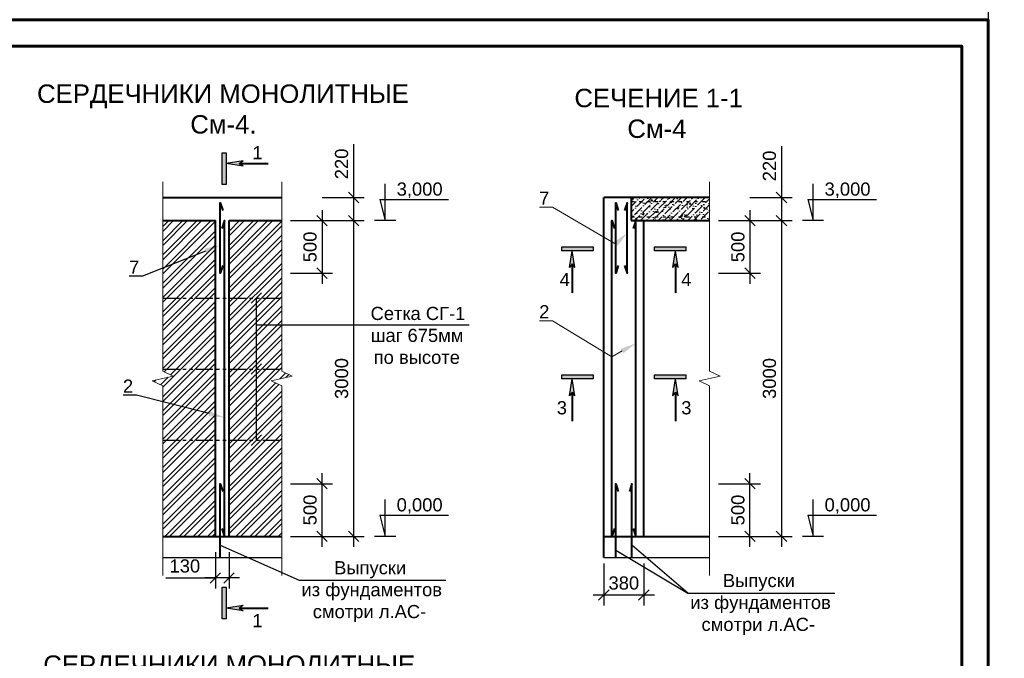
# Model space of a CAD drawing. Header units: millimetres. Extents: x 2063114 to 14983986, y -126020516 to 213791.
# Tile 412 of 656: x 2361382 to 2380100, y -919138 to -907001. Entities that reach past the tile are written whole.
import ezdxf
from ezdxf import colors
from ezdxf.entities.mleader import LeaderData, LeaderLine
from ezdxf.math import Vec2, Vec3

# ---------------------------------------------------------------- set-up
doc = ezdxf.new("R2010")
doc.units = ezdxf.units.MM
doc.linetypes.add('ACAD_ISO03W100', pattern=[30, 12, -18])
doc.linetypes.add('фантомX2', pattern=[127, 63.5, -12.7, 12.7, -12.7, 12.7, -12.7])
doc.layers.get('Defpoints').update_dxf_attribs({"color": 6, "lineweight": 35})
for name, color, linetype, lineweight in [('.', 7, 'Continuous', 15), ('PLAN', 250, 'Continuous', 25), ('РАЗМЕР АР', 150, 'Continuous', 20), ('Сплошная толстая', 7, 'Continuous', 40)]:
    doc.layers.add(name, color=color, linetype=linetype, lineweight=lineweight)
doc.layers.add('_print', color=6, linetype='Continuous', lineweight=60, plot=False)
doc.layers.add('PDF _leader', color=7, linetype='Continuous')
doc.layers.add('PDF _wall-380', color=7, linetype='Continuous', true_color=0xb88a5c)
doc.styles.get("Standard").update_dxf_attribs({"font": 'arial.ttf'})
doc.dimstyles.new('STANDARD$0', dxfattribs={"dimtxt": 250, "dimasz": 200, "dimexe": 200, "dimexo": 300, "dimgap": 100, "dimtad": 1, "dimdec": 0, "dimzin": 1, "dimdsep": 46, "dimtxsty": 'Standard', "dimblk1": 'OBLIQUE', "dimblk2": 'OBLIQUE', "dimsah": 1, "dimcen": 2.5, "dimdle": 200, "dimadec": 0, "dimazin": 0, "dimtfac": 1, "dimtdec": 0, "dimtmove": 0, "dimatfit": 3, "dimldrblk": 'OBLIQUE', "dimfxl": 600, "dimfxlon": 1, "dimtolj": 1, "dimtzin": 1, "dimarcsym": 0})

# ---------------------------------------------------------------- blocks, each defined once
blk = doc.blocks.new('*U1590')
at = {"color": 0, "ltscale": 25}
blk.add_lwpolyline([(-59400, 42000), (0, 42000), (0, 0), (-59400, 0)], close=True, dxfattribs=at)
at = {"color": 0, "lineweight": 60, "ltscale": 25}
blk.add_lwpolyline([(-57400, 41500), (-500, 41500), (-500, 500), (-57400, 500)], close=True, dxfattribs=at)
blk = doc.blocks.new('_Oblique')
at = {"color": 0, "linetype": 'ByBlock', "lineweight": -2}
blk.add_line((-0.5, -0.5), (0.5, 0.5), dxfattribs=at)
blk = doc.blocks.new('*D2382')
at = {"layer": 'Defpoints', "color": 0, "lineweight": 30, "transparency": 16777216}
for p in [(2364862, -910380), (2364862, -910820), (2367730, -910820)]:
    blk.add_point(p, dxfattribs=at)
at = {"layer": 'РАЗМЕР АР', "color": 0, "lineweight": -2, "transparency": 16777216}
for p, q in [((2367730, -909364), (2367730, -910380)), ((2367730, -910180), (2367730, -911020)), ((2367130, -910380), (2367930, -910380)), ((2367130, -910820), (2367930, -910820))]:
    blk.add_line(p, q, dxfattribs=at)
at = {"layer": 'РАЗМЕР АР', "color": 0, "lineweight": -2, "transparency": 16777216, "xscale": 200, "yscale": 200, "zscale": 200}
for p, rotation in [((2367730, -910380), 90), ((2367730, -910820), 270)]:
    blk.add_blockref('_Oblique', p, dxfattribs=dict(at, rotation=rotation))
at = {"layer": 'РАЗМЕР АР', "color": 0, "transparency": 16777216, "insert": (2367502, -909742), "char_height": 250, "attachment_point": 5, "rotation": 90}
blk.add_mtext('\\A1;220', dxfattribs=at)
blk = doc.blocks.new('*D2383')
at = {"layer": 'Defpoints', "color": 0, "lineweight": 30, "transparency": 16777216}
for p in [(2364862, -910820), (2364692, -911820), (2367130, -911820)]:
    blk.add_point(p, dxfattribs=at)
at = {"layer": 'РАЗМЕР АР', "color": 0, "lineweight": -2, "transparency": 16777216}
for p, q in [((2367130, -910620), (2367130, -912020)), ((2366530, -910820), (2367330, -910820)), ((2366530, -911820), (2367330, -911820))]:
    blk.add_line(p, q, dxfattribs=at)
at = {"layer": 'РАЗМЕР АР', "color": 0, "lineweight": -2, "transparency": 16777216, "xscale": 200, "yscale": 200, "zscale": 200}
for p, rotation in [((2367130, -910820), 90), ((2367130, -911820), 270)]:
    blk.add_blockref('_Oblique', p, dxfattribs=dict(at, rotation=rotation))
at = {"layer": 'РАЗМЕР АР', "color": 0, "transparency": 16777216, "insert": (2366902, -911320), "char_height": 250, "attachment_point": 5, "rotation": 90}
blk.add_mtext('\\A1;500', dxfattribs=at)
blk = doc.blocks.new('*D2384')
at = {"layer": 'Defpoints', "color": 0, "lineweight": 30, "transparency": 16777216}
for p in [(2364692, -915820), (2367130, -915820), (2364862, -916820)]:
    blk.add_point(p, dxfattribs=at)
at = {"layer": 'РАЗМЕР АР', "color": 0, "lineweight": -2, "transparency": 16777216}
for p, q in [((2367130, -917020), (2367130, -915620)), ((2366530, -915820), (2367330, -915820)), ((2366530, -916820), (2367330, -916820))]:
    blk.add_line(p, q, dxfattribs=at)
at = {"layer": 'РАЗМЕР АР', "color": 0, "lineweight": -2, "transparency": 16777216, "xscale": 200, "yscale": 200, "zscale": 200}
for p, rotation in [((2367130, -915820), 90), ((2367130, -916820), 270)]:
    blk.add_blockref('_Oblique', p, dxfattribs=dict(at, rotation=rotation))
at = {"layer": 'РАЗМЕР АР', "color": 0, "transparency": 16777216, "insert": (2366902, -916320), "char_height": 250, "attachment_point": 5, "rotation": 90}
blk.add_mtext('\\A1;500', dxfattribs=at)
blk = doc.blocks.new('*D2385')
at = {"layer": 'Defpoints', "color": 0, "lineweight": 30, "transparency": 16777216}
for p in [(2364862, -910820), (2364862, -916820), (2367730, -916820)]:
    blk.add_point(p, dxfattribs=at)
at = {"layer": 'РАЗМЕР АР', "color": 0, "lineweight": -2, "transparency": 16777216}
for p, q in [((2367730, -910620), (2367730, -917020)), ((2367130, -910820), (2367930, -910820)), ((2367130, -916820), (2367930, -916820))]:
    blk.add_line(p, q, dxfattribs=at)
at = {"layer": 'РАЗМЕР АР', "color": 0, "lineweight": -2, "transparency": 16777216, "xscale": 200, "yscale": 200, "zscale": 200}
for p, rotation in [((2367730, -910820), 90), ((2367730, -916820), 270)]:
    blk.add_blockref('_Oblique', p, dxfattribs=dict(at, rotation=rotation))
at = {"layer": 'РАЗМЕР АР', "color": 0, "transparency": 16777216, "insert": (2367502, -913820), "char_height": 250, "attachment_point": 5, "rotation": 90}
blk.add_mtext('\\A1;3000', dxfattribs=at)
blk = doc.blocks.new('*D2774')
at = {"layer": 'Defpoints', "color": 0, "lineweight": 30, "transparency": 16777216}
for p in [(2365102, -916820), (2365362, -916820), (2365102, -917611)]:
    blk.add_point(p, dxfattribs=at)
at = {"layer": 'РАЗМЕР АР', "color": 0, "lineweight": -2, "transparency": 16777216}
for p, q in [((2365102, -917120), (2365102, -917811)), ((2365362, -917120), (2365362, -917811)), ((2364158, -917611), (2365102, -917611)), ((2365562, -917611), (2364902, -917611))]:
    blk.add_line(p, q, dxfattribs=at)
at = {"layer": 'РАЗМЕР АР', "color": 0, "lineweight": -2, "transparency": 16777216, "xscale": 200, "yscale": 200, "zscale": 200, "rotation": 180}
blk.add_blockref('_Oblique', (2365102, -917611), dxfattribs=at)
at = {"layer": 'РАЗМЕР АР', "color": 0, "lineweight": -2, "transparency": 16777216, "xscale": 200, "yscale": 200, "zscale": 200}
blk.add_blockref('_Oblique', (2365362, -917611), dxfattribs=at)
at = {"layer": 'РАЗМЕР АР', "color": 0, "transparency": 16777216, "insert": (2364522, -917384), "char_height": 250, "attachment_point": 5}
blk.add_mtext('\\A1;130', dxfattribs=at)
blk = doc.blocks.new('*D2775')
at = {"layer": 'Defpoints', "color": 0, "lineweight": 30, "transparency": 16777216}
for p in [(2373007, -910380), (2373007, -910820), (2375864, -910820)]:
    blk.add_point(p, dxfattribs=at)
at = {"layer": 'РАЗМЕР АР', "color": 0, "lineweight": -2, "transparency": 16777216}
for p, q in [((2375864, -909403), (2375864, -910380)), ((2375864, -910180), (2375864, -911020)), ((2375264, -910380), (2376064, -910380)), ((2375264, -910820), (2376064, -910820))]:
    blk.add_line(p, q, dxfattribs=at)
at = {"layer": 'РАЗМЕР АР', "color": 0, "lineweight": -2, "transparency": 16777216, "xscale": 200, "yscale": 200, "zscale": 200}
for p, rotation in [((2375864, -910380), 90), ((2375864, -910820), 270)]:
    blk.add_blockref('_Oblique', p, dxfattribs=dict(at, rotation=rotation))
at = {"layer": 'РАЗМЕР АР', "color": 0, "transparency": 16777216, "insert": (2375636, -909781), "char_height": 250, "attachment_point": 5, "rotation": 90}
blk.add_mtext('\\A1;220', dxfattribs=at)
blk = doc.blocks.new('*D2776')
at = {"layer": 'Defpoints', "color": 0, "lineweight": 30, "transparency": 16777216}
for p in [(2373007, -910820), (2373017, -911820), (2375264, -911820)]:
    blk.add_point(p, dxfattribs=at)
at = {"layer": 'РАЗМЕР АР', "color": 0, "lineweight": -2, "transparency": 16777216}
for p, q in [((2375264, -910620), (2375264, -912020)), ((2374664, -910820), (2375464, -910820)), ((2374664, -911820), (2375464, -911820))]:
    blk.add_line(p, q, dxfattribs=at)
at = {"layer": 'РАЗМЕР АР', "color": 0, "lineweight": -2, "transparency": 16777216, "xscale": 200, "yscale": 200, "zscale": 200}
for p, rotation in [((2375264, -910820), 90), ((2375264, -911820), 270)]:
    blk.add_blockref('_Oblique', p, dxfattribs=dict(at, rotation=rotation))
at = {"layer": 'РАЗМЕР АР', "color": 0, "transparency": 16777216, "insert": (2375036, -911320), "char_height": 250, "attachment_point": 5, "rotation": 90}
blk.add_mtext('\\A1;500', dxfattribs=at)
blk = doc.blocks.new('*D2777')
at = {"layer": 'Defpoints', "color": 0, "lineweight": 30, "transparency": 16777216}
for p in [(2373017, -915820), (2375264, -915820), (2373247, -916820)]:
    blk.add_point(p, dxfattribs=at)
at = {"layer": 'РАЗМЕР АР', "color": 0, "lineweight": -2, "transparency": 16777216}
for p, q in [((2375264, -917020), (2375264, -915620)), ((2374664, -915820), (2375464, -915820)), ((2374664, -916820), (2375464, -916820))]:
    blk.add_line(p, q, dxfattribs=at)
at = {"layer": 'РАЗМЕР АР', "color": 0, "lineweight": -2, "transparency": 16777216, "xscale": 200, "yscale": 200, "zscale": 200}
for p, rotation in [((2375264, -915820), 90), ((2375264, -916820), 270)]:
    blk.add_blockref('_Oblique', p, dxfattribs=dict(at, rotation=rotation))
at = {"layer": 'РАЗМЕР АР', "color": 0, "transparency": 16777216, "insert": (2375036, -916320), "char_height": 250, "attachment_point": 5, "rotation": 90}
blk.add_mtext('\\A1;500', dxfattribs=at)
blk = doc.blocks.new('*D2778')
at = {"layer": 'Defpoints', "color": 0, "lineweight": 30, "transparency": 16777216}
for p in [(2372997, -910820), (2373247, -916820), (2375864, -916820)]:
    blk.add_point(p, dxfattribs=at)
at = {"layer": 'РАЗМЕР АР', "color": 0, "lineweight": -2, "transparency": 16777216}
for p, q in [((2375864, -910620), (2375864, -917020)), ((2375264, -910820), (2376064, -910820)), ((2375264, -916820), (2376064, -916820))]:
    blk.add_line(p, q, dxfattribs=at)
at = {"layer": 'РАЗМЕР АР', "color": 0, "lineweight": -2, "transparency": 16777216, "xscale": 200, "yscale": 200, "zscale": 200}
for p, rotation in [((2375864, -910820), 90), ((2375864, -916820), 270)]:
    blk.add_blockref('_Oblique', p, dxfattribs=dict(at, rotation=rotation))
at = {"layer": 'РАЗМЕР АР', "color": 0, "transparency": 16777216, "insert": (2375636, -913820), "char_height": 250, "attachment_point": 5, "rotation": 90}
blk.add_mtext('\\A1;3000', dxfattribs=at)
blk = doc.blocks.new('*D2779')
at = {"layer": 'Defpoints', "color": 0, "lineweight": 30, "transparency": 16777216}
for p in [(2372487, -916820), (2373247, -916820), (2372487, -917935)]:
    blk.add_point(p, dxfattribs=at)
at = {"layer": 'РАЗМЕР АР', "color": 0, "lineweight": -2, "transparency": 16777216}
for p, q in [((2372487, -917335), (2372487, -918135)), ((2373247, -917335), (2373247, -918135)), ((2373447, -917935), (2372287, -917935))]:
    blk.add_line(p, q, dxfattribs=at)
at = {"layer": 'РАЗМЕР АР', "color": 0, "lineweight": -2, "transparency": 16777216, "xscale": 200, "yscale": 200, "zscale": 200, "rotation": 180}
blk.add_blockref('_Oblique', (2372487, -917935), dxfattribs=at)
at = {"layer": 'РАЗМЕР АР', "color": 0, "lineweight": -2, "transparency": 16777216, "xscale": 200, "yscale": 200, "zscale": 200}
blk.add_blockref('_Oblique', (2373247, -917935), dxfattribs=at)
at = {"layer": 'РАЗМЕР АР', "color": 0, "transparency": 16777216, "insert": (2372867, -917708), "char_height": 250, "attachment_point": 5}
blk.add_mtext('\\A1;380', dxfattribs=at)

msp = doc.modelspace()

# ---------------------------------------------------------------- hatches: boundary and pattern name
at = {"ltscale": 25}
h = msp.add_hatch(color=256, dxfattribs=at)
h.dxf.hatch_style = 1
h.paths.add_polyline_path([(2365232.34742, -910131.80882), (2365307.34742, -910131.80882), (2365307.34742, -909531.80882), (2365232.34742, -909531.80882)])
for points in [[(2365307.34742, -909731.80882), (2365627.34742, -909781.80882), (2365557.34742, -909731.80882), (2365627.34742, -909681.80882)], [(2371886.78563, -911391.70981), (2371936.78563, -911711.70981), (2371886.78563, -911641.70981), (2371836.78563, -911711.70981)], [(2373846.78563, -911391.70981), (2373796.78563, -911711.70981), (2373846.78563, -911641.70981), (2373896.78563, -911711.70981)], [(2371886.78563, -913828.03972), (2371936.78563, -914148.03972), (2371886.78563, -914078.03972), (2371836.78563, -914148.03972)], [(2373846.78563, -913828.03972), (2373796.78563, -914148.03972), (2373846.78563, -914078.03972), (2373896.78563, -914148.03972)], [(2365307.34742, -918185.00582), (2365627.34742, -918135.00582), (2365557.34742, -918185.00582), (2365627.34742, -918235.00582)]]:
    msp.add_hatch(color=256).paths.add_polyline_path(points)
at = {"lineweight": 9, "ltscale": 150}
h = msp.add_hatch(dxfattribs=at)
h.set_pattern_fill('AR-CONC', color=256, scale=2)
h.set_pattern_definition([(50, (2340069.3, -1264305.66), (364.36934, -31.87817), [38.1, -419.1]), (355, (2340069.3, -1264305.66), (-70.48684, 382.1137), [30.48, -335.28117]), (100.45144, (2340099.66, -1264308.3), (293.8825, 350.2355), [32.38, -356.1805]), (46.1842, (2340069.3, -1264204.06), (542.1581, -84.08466), [57.15, -628.65]), (96.63556, (2340114.5, -1264211.07), (474.8083, 494.85225), [48.57005, -534.2712]), (351.18415, (2340069.3, -1264204.06), (474.8083, 494.85225), [45.7199, -502.9195]), (21, (2340120.1, -1264229.46), (303.22878, -204.5304), [38.1, -419.1]), (326, (2340120.1, -1264229.46), (123.60406, 368.37593), [30.48, -335.28]), (71.45144, (2340145.36, -1264246.5), (426.83284, 163.84554), [32.38, -356.17988]), (37.5, (2340069.3, -1264305.66), (6.177207, 169.11008), [0, -331.216, 0, -340.36, 0, -336.55]), (7.5, (2340069.3, -1264305.66), (133.639325, 200.36115), [0, -194.056, 0, -323.596, 0, -128.27]), (327.5, (2339956.01, -1264305.66), (271.18119, -11.45749), [0, -127, 0, -396.24, 0, -525.78]), (317.5, (2339905.2, -1264305.66), (296.25836, 50.85298), [0, -165.1, 0, -263.144, 0, -373.38])])
h.paths.add_polyline_path([(2373006.78563, -910380.22215), (2373006.78563, -910820.22215), (2374496.78563, -910820.22215), (2374496.78563, -910380.22215)])
at = {"lineweight": 9, "ltscale": 50}
h = msp.add_hatch(dxfattribs=at)
h.set_pattern_fill('ANSI36', color=256, scale=25)
h.set_pattern_definition([(45, (2340069.295, -1264305.66), (42.09495, 154.348152), [198.4375, -39.6875, 0, -39.6875])])
h.paths.add_polyline_path([(2374496.78563, -910380.22215), (2373006.78563, -910380.22215), (2373006.78563, -910820.22215), (2374496.78563, -910820.22215)])
at = {"ltscale": 25}
h = msp.add_hatch(color=256, dxfattribs=at)
h.dxf.hatch_style = 1
h.paths.add_polyline_path([(2371686.78563, -911316.70981), (2371686.78563, -911391.70981), (2372286.78563, -911391.70981), (2372286.78563, -911316.70981)])
h = msp.add_hatch(color=256, dxfattribs=at)
h.dxf.hatch_style = 1
h.paths.add_polyline_path([(2373446.78563, -911316.70981), (2373446.78563, -911391.70981), (2374046.78563, -911391.70981), (2374046.78563, -911316.70981)])
h = msp.add_hatch(color=256, dxfattribs=at)
h.dxf.hatch_style = 1
h.paths.add_polyline_path([(2371686.78563, -913753.03972), (2371686.78563, -913828.03972), (2372286.78563, -913828.03972), (2372286.78563, -913753.03972)])
h = msp.add_hatch(color=256, dxfattribs=at)
h.dxf.hatch_style = 1
h.paths.add_polyline_path([(2373446.78563, -913753.03972), (2373446.78563, -913828.03972), (2374046.78563, -913828.03972), (2374046.78563, -913753.03972)])
h = msp.add_hatch(color=256, dxfattribs=at)
h.dxf.hatch_style = 1
h.paths.add_polyline_path([(2365232.34742, -918385.00582), (2365307.34742, -918385.00582), (2365307.34742, -917785.00582), (2365232.34742, -917785.00582)])
at = {"layer": 'PDF _wall-380', "lineweight": 9, "ltscale": 150}
h = msp.add_hatch(dxfattribs=at)
h.set_pattern_fill('ANSI32', color=256, scale=20)
h.set_pattern_definition([(45, (2282687.82, -1206796.86), (-134.70384, 134.70384), []), (45, (2282777.63, -1206796.86), (-134.70384, 134.70384), [])])
h.paths.add_polyline_path([(2366362.34742, -910820.22215), (2365362.34742, -910820.22215), (2365362.34742, -916820.22215), (2366362.34742, -916820.22215), (2366362.34742, -913961.46341), (2366163.36659, -913866.79213), (2366561.32826, -913773.65217), (2366362.34742, -913682.04351)])
h.paths.add_polyline_path([(2365102.34742, -910820.22215), (2364102.34742, -910820.22215), (2364102.34742, -913682.04351), (2364301.32826, -913773.65217), (2363903.36659, -913866.79213), (2364102.34742, -913961.46341), (2364102.34742, -916820.22215), (2365102.34742, -916820.22215)])

# ---------------------------------------------------------------- linework, layer by layer
for p, q in [((2365627.34742, -909681.80882), (2365307.34742, -909731.80882)), ((2365627.34742, -909781.80882), (2365307.34742, -909731.80882)), ((2365557.34742, -909731.80882), (2365627.34742, -909681.80882)), ((2365627.34742, -909781.80882), (2365557.34742, -909731.80882)), ((2371836.78563, -911711.70981), (2371886.78563, -911391.70981)), ((2371936.78563, -911711.70981), (2371886.78563, -911391.70981)), ((2373796.78563, -911711.70981), (2373846.78563, -911391.70981)), ((2373896.78563, -911711.70981), (2373846.78563, -911391.70981)), ((2371886.78563, -911641.70981), (2371836.78563, -911711.70981)), ((2371936.78563, -911711.70981), (2371886.78563, -911641.70981)), ((2373796.78563, -911711.70981), (2373846.78563, -911641.70981)), ((2373846.78563, -911641.70981), (2373896.78563, -911711.70981)), ((2371836.78563, -914148.03972), (2371886.78563, -913828.03972)), ((2371936.78563, -914148.03972), (2371886.78563, -913828.03972)), ((2373796.78563, -914148.03972), (2373846.78563, -913828.03972)), ((2373896.78563, -914148.03972), (2373846.78563, -913828.03972)), ((2371886.78563, -914078.03972), (2371836.78563, -914148.03972)), ((2371936.78563, -914148.03972), (2371886.78563, -914078.03972)), ((2373796.78563, -914148.03972), (2373846.78563, -914078.03972)), ((2373846.78563, -914078.03972), (2373896.78563, -914148.03972)), ((2365627.34742, -918135.00582), (2365307.34742, -918185.00582)), ((2365627.34742, -918235.00582), (2365307.34742, -918185.00582)), ((2365627.34742, -918135.00582), (2365557.34742, -918185.00582)), ((2365557.34742, -918185.00582), (2365627.34742, -918235.00582))]:
    msp.add_line(p, q)
at = {"lineweight": 40}
for p, q in [((2365557.34742, -909731.80882), (2366107.34742, -909731.80882)), ((2371886.78563, -911641.70981), (2371886.78563, -912191.70981)), ((2373846.78563, -911641.70981), (2373846.78563, -912191.70981)), ((2371886.78563, -914078.03972), (2371886.78563, -914628.03972)), ((2373846.78563, -914078.03972), (2373846.78563, -914628.03972)), ((2365557.34742, -918185.00582), (2366107.34742, -918185.00582))]:
    msp.add_line(p, q, dxfattribs=at)
at = {"ltscale": 0.001}
for p, q in [((2368329.54493, -910820.22215), (2368329.54493, -910120.22215)), ((2376463.98314, -910820.22215), (2376463.98314, -910120.22215)), ((2368229.54493, -910420.22215), (2369534.28042, -910420.22215)), ((2368229.54493, -910420.22215), (2368329.54493, -910820.22215)), ((2376363.98314, -910420.22215), (2377668.71863, -910420.22215)), ((2376363.98314, -910420.22215), (2376463.98314, -910820.22215)), ((2368329.54493, -916820.22215), (2368329.54493, -916120.22215)), ((2376463.98314, -916820.22215), (2376463.98314, -916120.22215)), ((2368229.54493, -916420.22215), (2369534.28042, -916420.22215)), ((2368229.54493, -916420.22215), (2368329.54493, -916820.22215)), ((2376363.98314, -916420.22215), (2377668.71863, -916420.22215)), ((2376363.98314, -916420.22215), (2376463.98314, -916820.22215))]:
    msp.add_line(p, q, dxfattribs=at)
at = {"linetype": 'ACAD_ISO03W100', "ltscale": 5}
for p, q in [((2373006.78563, -910455.22215), (2374496.78563, -910455.22215)), ((2373006.78563, -910745.22215), (2374496.78563, -910745.22215))]:
    msp.add_line(p, q, dxfattribs=at)
at = {"ltscale": 0.00075}
for p, q in [((2368529.54493, -910820.22215), (2368129.54493, -910820.22215)), ((2376663.98314, -910820.22215), (2376263.98314, -910820.22215)), ((2368529.54493, -916820.22215), (2368129.54493, -916820.22215)), ((2376663.98314, -916820.22215), (2376263.98314, -916820.22215))]:
    msp.add_line(p, q, dxfattribs=at)
at = {"linetype": 'фантомX2', "ltscale": 5}
for p, q in [((2364102.34742, -912290.83883), (2366362.34742, -912290.83883)), ((2364102.34742, -913640.83883), (2366362.34742, -913640.83883)), ((2364102.34742, -914990.83883), (2366362.34742, -914990.83883))]:
    msp.add_line(p, q, dxfattribs=at)
at = {"ltscale": 150}
for p, q in [((2365779.89655, -912390.83883), (2365979.89655, -912190.83883)), ((2365879.89655, -912290.83883), (2365879.89655, -914990.83883)), ((2369928.06264, -912806.24045), (2365879.89655, -912806.24045)), ((2365779.89655, -913740.83883), (2365979.89655, -913540.83883)), ((2365779.89655, -915090.83883), (2365979.89655, -914890.83883)), ((2364102.34742, -917220.22215), (2366362.34742, -917220.22215)), ((2365102.34742, -917220.92323), (2365102.34742, -917220.22215)), ((2365362.34742, -917220.92323), (2365362.34742, -917220.22215)), ((2372486.78563, -917220.22215), (2374496.78563, -917220.22215)), ((2372736.78563, -917220.92323), (2372736.78563, -917220.22215)), ((2372996.78563, -917220.92323), (2372996.78563, -917220.22215))]:
    msp.add_line(p, q, dxfattribs=at)
at = {"ltscale": 25}
for points in [[(2365307.34742, -910131.80882), (2365232.34742, -910131.80882), (2365232.34742, -909531.80882), (2365307.34742, -909531.80882)], [(2371686.78563, -911391.70981), (2371686.78563, -911316.70981), (2372286.78563, -911316.70981), (2372286.78563, -911391.70981)], [(2373446.78563, -911391.70981), (2373446.78563, -911316.70981), (2374046.78563, -911316.70981), (2374046.78563, -911391.70981)], [(2371686.78563, -913828.03972), (2371686.78563, -913753.03972), (2372286.78563, -913753.03972), (2372286.78563, -913828.03972)], [(2373446.78563, -913828.03972), (2373446.78563, -913753.03972), (2374046.78563, -913753.03972), (2374046.78563, -913828.03972)], [(2365307.34742, -918385.00582), (2365232.34742, -918385.00582), (2365232.34742, -917785.00582), (2365307.34742, -917785.00582)]]:
    msp.add_lwpolyline(points, close=True, dxfattribs=at)
for points in [[(2365192.34742, -916988.42131), (2366693.61974, -917653.65259)], [(2366693.61974, -917653.65259), (2369484.57318, -917653.65259)], [(2374084.75429, -917896.95625), (2376875.70773, -917896.95625)]]:
    msp.add_lwpolyline(points)
at = {"ltscale": 150}
msp.add_lwpolyline([(2372716.78563, -917081.23196), (2374084.75429, -917896.95625), (2373016.78563, -916988.42131)], dxfattribs=at)
at = {"layer": '_print', "ltscale": 100}
msp.add_lwpolyline([(2379792.08613, -949001.43901), (2320392.08613, -949001.43901), (2320392.08613, -907001.43901), (2379792.08613, -907001.43901)], close=True, dxfattribs=at)
at = {"layer": 'PDF _leader', "lineweight": 13}
for points in [[(2364102.34742, -917561.46341), (2364102.34742, -913961.46341), (2363903.36659, -913866.79213), (2364301.32826, -913773.65217), (2364102.34742, -913682.04351), (2364102.34742, -910082.04351)], [(2366362.34742, -917561.46341), (2366362.34742, -913961.46341), (2366163.36659, -913866.79213), (2366561.32826, -913773.65217), (2366362.34742, -913682.04351), (2366362.34742, -910082.04351)], [(2374496.78563, -917561.46341), (2374496.78563, -913961.46341), (2374297.80479, -913866.79213), (2374695.76646, -913773.65217), (2374496.78563, -913682.04351), (2374496.78563, -910082.04351)]]:
    msp.add_lwpolyline(points, dxfattribs=at)
at = {"layer": 'Сплошная толстая', "ltscale": 150}
for p, q in [((2364102.34742, -910380.22215), (2366362.34742, -910380.22215)), ((2372486.78563, -917220.22215), (2372486.78563, -910380.22215)), ((2374496.78563, -910380.22215), (2372486.78563, -910380.22215)), ((2373006.78563, -910380.22215), (2373006.78563, -910820.22215)), ((2364102.34742, -910820.22215), (2365102.34742, -910820.22215)), ((2365102.34742, -916820.22215), (2365102.34742, -910820.22215)), ((2365362.34742, -916820.22215), (2365362.34742, -910820.22215)), ((2365362.34742, -910820.22215), (2366362.34742, -910820.22215)), ((2373006.78563, -910820.22215), (2374496.78563, -910820.22215)), ((2373246.78563, -916820.22215), (2373246.78563, -910820.22215)), ((2364102.34742, -916820.22215), (2366362.34742, -916820.22215)), ((2372486.78563, -916820.22215), (2374496.78563, -916820.22215))]:
    msp.add_line(p, q, dxfattribs=at)
for points in [[(2365242.34742, -911670.22215), (2365192.34742, -911820.22215), (2365192.34742, -910480.22215), (2365242.34742, -910630.22215)], [(2372761.78563, -911670.22215), (2372711.78563, -911820.22215), (2372711.78563, -910480.22215), (2372761.78563, -910630.22215)], [(2372881.78563, -911670.22215), (2372931.78563, -911820.22215), (2372931.78563, -910480.22215), (2372881.78563, -910630.22215)], [(2365222.34742, -916670.22215), (2365272.34742, -916820.22215), (2365272.34742, -910820.22215), (2365222.34742, -910970.22215)], [(2372686.78563, -916670.22215), (2372636.78563, -916820.22215), (2372636.78563, -910820.22215), (2372686.78563, -910970.22215)], [(2373046.78563, -916670.22215), (2373096.78563, -916820.22215), (2373096.78563, -910820.22215), (2373046.78563, -910970.22215)], [(2365192.34742, -917220.22215), (2365192.34742, -915820.22215), (2365242.34742, -915970.22215)], [(2372711.78563, -917220.22215), (2372711.78563, -915820.22215), (2372761.78563, -915970.22215)], [(2373021.78563, -917220.22215), (2373021.78563, -915820.22215), (2372971.78563, -915970.22215)]]:
    msp.add_lwpolyline(points, dxfattribs=at)

# ---------------------------------------------------------------- block references
for p in [(2379792.08613, -907001.43901), (2379792.08613, -949001.43901)]:
    msp.add_blockref('*U1590', p)

# ---------------------------------------------------------------- texts
at = {"ltscale": 100, "char_height": 350, "attachment_point": 4}
for s, insert, width in [('\\pi165.33436;{\\C0;СЕРДЕЧНИКИ МОНОЛИТНЫЕ}\\P\\pi2380.29002;См-1, См-2.', (2323054.56093, -908600.74784), 7349.2908177), ('\\pi351.81297;{\\C0;СЕРДЕЧНИК МОНОЛИТНЫЙ}\\P\\pi3095.58855;См-3.', (2330762.78483, -908600.74784), 7384.1852919), ('\\pi1503.4357;{\\C0;СЕЧЕНИЕ 1-1}\\P\\pi2543.64716;См-1', (2338020.19504, -908743.93942), 6097.185179), ('\\pi1503.4357;{\\C0;СЕЧЕНИЕ 1-1}\\P\\pi2511.65535;См-2', (2345787.1269, -908743.93942), 6097.185179), ('\\pi1471.44389;{\\C0;СЕЧЕНИЕ 2-2\\P\\pi2509.86476;}См-3', (2353382.60116, -908743.93942), 6097.185179), ('\\pi119.97565;{\\C0;СЕРДЕЧНИКИ МОНОЛИТНЫЕ}\\P\\pi3032.78261;См-4.', (2361592.14133, -908701.23882), 7258.5733991), ('\\pi1503.4357;{\\C0;СЕЧЕНИЕ 1-1}\\P\\pi2510.58099;См-4', (2370423.32573, -908784.07173), 6097.185179), ('\\pi137.60385;{\\C0;СЕРДЕЧНИКИ МОНОЛИТНЫЕ}\\P\\pi3050.41081;См-5.', (2361693.46898, -919552.78), 7293.8298053)]:
    msp.add_mtext(s, dxfattribs=dict(at, insert=insert, width=width))
at = {"char_height": 250}
for s, insert, width, attachment_point in [('1', (2365804.6868, -909403.20896), 102.5, 1), ('3,000', (2368985.32957, -910243.6207), 1459.8696196, 5), ('3,000', (2377119.76777, -910243.6207), 1459.8696196, 5), ('4', (2371647.48562, -911815.20431), 140.9752569, 1), ('4', (2373957.5782, -911815.20431), 140.9752569, 1), ('3', (2371592.1887, -914251.53422), 140.9752569, 1), ('3', (2373957.5782, -914251.53422), 140.9752569, 1), ('0,000', (2368985.32957, -916243.6207), 1459.8696196, 5), ('0,000', (2377119.76777, -916243.6207), 1459.8696196, 5), ('\\pi1581.5052;Выпуски\\P\\pi864.50316; из фундаментов\\P\\pi1175.72417;смотри л.АС-', (2365777.47322, -917291.06263), 4484.4633382, 1), ('\\pi1581.5052;Выпуски\\P\\pi864.50316; из фундаментов\\P\\pi1175.72417;смотри л.АС-', (2373168.60776, -917534.36629), 4484.4633382, 1), ('1', (2365804.6868, -918296.06304), 140.9752569, 1)]:
    msp.add_mtext(s, dxfattribs=dict(at, insert=insert, width=width, attachment_point=attachment_point))
at = {"layer": 'PLAN', "lineweight": 13, "ltscale": 0.13, "char_height": 250, "width": 3061.9173965, "attachment_point": 1}
for insert in [(2367381.76169, -912458.71541), (2328906.21417, -913004.22964), (2335780.85108, -913196.97058)]:
    msp.add_mtext('\\pi670.53919;Сетка СГ-1\\P\\pi674.0351;шаг 675мм\\P\\pi729.79908;по высоте', dxfattribs=dict(at, insert=insert))

# ---------------------------------------------------------------- dimensions: what is measured, and where the dimension line sits
at = {"layer": 'РАЗМЕР АР'}
for base, p1, p2, picture, middle in [((2367729.54493, -910820.22215), (2364862.34742, -910380.22215), (2364862.34742, -910820.22215), '*D2382', (2367729.54493, -909742.32352)), ((2375863.98314, -910820.22215), (2373006.78563, -910380.22215), (2373006.78563, -910820.22215), '*D2775', (2375853.4163, -909780.5599))]:
    dim = msp.add_linear_dim(base=base, p1=p1, p2=p2, angle=90, dimstyle='STANDARD$0', override={"dimlfac": 0.5, "dimtmove": 1}, dxfattribs=at)
    dim.commit()
    dim.dimension.update_dxf_attribs({"geometry": picture, "text_midpoint": middle, "dimtype": 160})
for base, p1, p2, picture, middle in [((2367129.62562, -911820.22215), (2364862.34742, -910820.22215), (2364692.34742, -911820.22215), '*D2383', (2366901.98238, -911320.22215)), ((2367729.54493, -916820.22215), (2364862.34742, -910820.22215), (2364862.34742, -916820.22215), '*D2385', (2367501.81642, -913820.22215)), ((2375863.98314, -916820.22215), (2372996.78563, -910820.22215), (2373246.78563, -916820.22215), '*D2778', (2375636.25462, -913820.22215)), ((2375264.06383, -911820.22215), (2373006.78563, -910820.22215), (2373016.78563, -911820.22215), '*D2776', (2375036.42058, -911320.22215)), ((2367129.62562, -915820.22215), (2364862.34742, -916820.22215), (2364692.34742, -915820.22215), '*D2384', (2366901.98238, -916320.22215)), ((2375264.06383, -915820.22215), (2373246.78563, -916820.22215), (2373016.78563, -915820.22215), '*D2777', (2375036.42058, -916320.22215))]:
    dim = msp.add_linear_dim(base=base, p1=p1, p2=p2, angle=90, dimstyle='STANDARD$0', override={"dimlfac": 0.5, "dimtmove": 1}, dxfattribs=at)
    dim.commit()
    dim.dimension.update_dxf_attribs({"geometry": picture, "text_midpoint": middle})
dim = msp.add_linear_dim(base=(2365102.34742, -917611.35177), p1=(2365362.34742, -916820.22215), p2=(2365102.34742, -916820.22215), dimstyle='STANDARD$0', override={"dimlfac": 0.5, "dimtmove": 1}, dxfattribs=at)
dim.commit()
dim.dimension.update_dxf_attribs({"geometry": '*D2774', "text_midpoint": (2364521.74029, -917611.35177), "dimtype": 160})
dim = msp.add_linear_dim(base=(2372486.78563, -917935.29442), p1=(2373246.78563, -916820.22215), p2=(2372486.78563, -916820.22215), dimstyle='STANDARD$0', override={"dimlfac": 0.5, "dimtmove": 1}, dxfattribs=at)
dim.commit()
dim.dimension.update_dxf_attribs({"geometry": '*D2779', "text_midpoint": (2372866.78563, -917707.56591)})

# ---------------------------------------------------------------- leaders
at = {"layer": '.'}
ml = msp.add_multileader_mtext('Standard', dxfattribs=at)
ml.set_content('7', color=256)
ml.set_leader_properties(color=256, linetype='ByLayer', lineweight=-1)
ml.build(insert=Vec2(0, 0))
ml.multileader.update_dxf_attribs({"has_dogleg": 0, "text_left_attachment_type": 6, "text_right_attachment_type": 6, "dogleg_length": 0.36, "arrow_head_size": 300})
ctx = ml.context
ctx.base_point, ctx.char_height, ctx.arrow_head_size, ctx.landing_gap_size, ctx.plane_origin = Vec3(2371229.30089, -910567.10879), 250, 300, 60.75, Vec3(2373418.10652, -911176.88805)
ctx.left_attachment, ctx.right_attachment, ctx.text_align_type = 6, 6, 2
notes = []
notes.append((ctx, [(0, (1, 1, 0), (2371513.07322, -910567.10879), (-1, 0), 0.4374, [(1, [(2372931.78563, -911055.67364), (2372711.78563, -911264.85867)], 0, [])])]))
ctx.mtext.insert, ctx.mtext.alignment, ctx.mtext.flow_direction = Vec3(2371451.88582, -910267.10879), 3, 5
ml = msp.add_multileader_mtext('Standard', dxfattribs=at)
ml.set_content('2', color=256)
ml.set_leader_properties(color=256, linetype='ByLayer', lineweight=-1)
ml.build(insert=Vec2(0, 0))
ml.multileader.update_dxf_attribs({"has_dogleg": 0, "text_left_attachment_type": 6, "text_right_attachment_type": 6, "dogleg_length": 0.36, "arrow_head_size": 300})
ctx = ml.context
ctx.base_point, ctx.char_height, ctx.arrow_head_size, ctx.landing_gap_size, ctx.plane_origin = Vec3(2371225.54919, -912726.45988), 250, 300, 60.75, Vec3(2373418.10652, -912610.36809)
ctx.left_attachment, ctx.right_attachment, ctx.text_align_type = 6, 6, 2
notes.append((ctx, [(0, (1, 1, 0), (2371513.07322, -912726.45988), (-1, 0), 0.4374, [(1, [(2373096.78563, -913151.8153), (2372636.78563, -913406.10106)], 0, [])])]))
ctx.mtext.insert, ctx.mtext.alignment, ctx.mtext.flow_direction = Vec3(2371451.88582, -912426.45988), 3, 5
ml = msp.add_multileader_mtext('Standard')
ml.set_content('7', color=256)
ml.set_leader_properties(color=256, linetype='ByLayer', lineweight=-1)
ml.build(insert=Vec2(0, 0))
ml.multileader.update_dxf_attribs({"has_dogleg": 0, "text_left_attachment_type": 6, "text_right_attachment_type": 6, "dogleg_length": 0.36, "arrow_head_size": 300})
ctx = ml.context
ctx.base_point, ctx.char_height, ctx.arrow_head_size, ctx.landing_gap_size, ctx.plane_origin = Vec3(2363433.8289, -911878.17059), 250, 300, 60.75, Vec3(2365703.66831, -910841.98624)
ctx.left_attachment, ctx.right_attachment, ctx.text_align_type = 6, 6, 2
notes.append((ctx, [(0, (1, 1, 0), (2363717.60123, -911878.17059), (-1, 0), 0.4374, [(0, [(2365192.34742, -911287.07541)], 0, [])])]))
ctx.mtext.insert, ctx.mtext.alignment, ctx.mtext.flow_direction = Vec3(2363656.41383, -911578.17059), 3, 5
ml = msp.add_multileader_mtext('Standard')
ml.set_content('2', color=256)
ml.set_leader_properties(color=256, linetype='ByLayer', lineweight=-1)
ml.build(insert=Vec2(0, 0))
ml.multileader.update_dxf_attribs({"has_dogleg": 0, "text_left_attachment_type": 6, "text_right_attachment_type": 6, "dogleg_length": 0.36, "arrow_head_size": 300})
ctx = ml.context
ctx.base_point, ctx.char_height, ctx.arrow_head_size, ctx.landing_gap_size, ctx.plane_origin = Vec3(2363312.58277, -914139.81313), 250, 300, 60.75, Vec3(2365783.66831, -914115.48755)
ctx.left_attachment, ctx.right_attachment, ctx.text_align_type = 6, 6, 2
notes.append((ctx, [(0, (1, 1, 0), (2363600.1068, -914139.81313), (-1, 0), 0.4374, [(0, [(2365272.34742, -914560.57672)], 0, [])])]))
ctx.mtext.insert, ctx.mtext.alignment, ctx.mtext.flow_direction = Vec3(2363538.9194, -913839.81313), 3, 5
for ctx, leaders in notes:
    for number, flags, end, landing, length, lines in leaders:
        leader = LeaderData()
        leader.index, (leader.has_last_leader_line, leader.has_dogleg_vector, leader.attachment_direction) = number, flags
        leader.last_leader_point, leader.dogleg_vector, leader.dogleg_length = Vec3(end), Vec3(landing), length
        for number, points, colour, breaks in lines:
            line = LeaderLine()
            line.index, line.vertices, line.color, line.breaks = number, Vec3.list(points), colors.encode_raw_color(colour), breaks
            leader.lines.append(line)
        ctx.leaders.append(leader)

doc.saveas('drawing.dxf')
